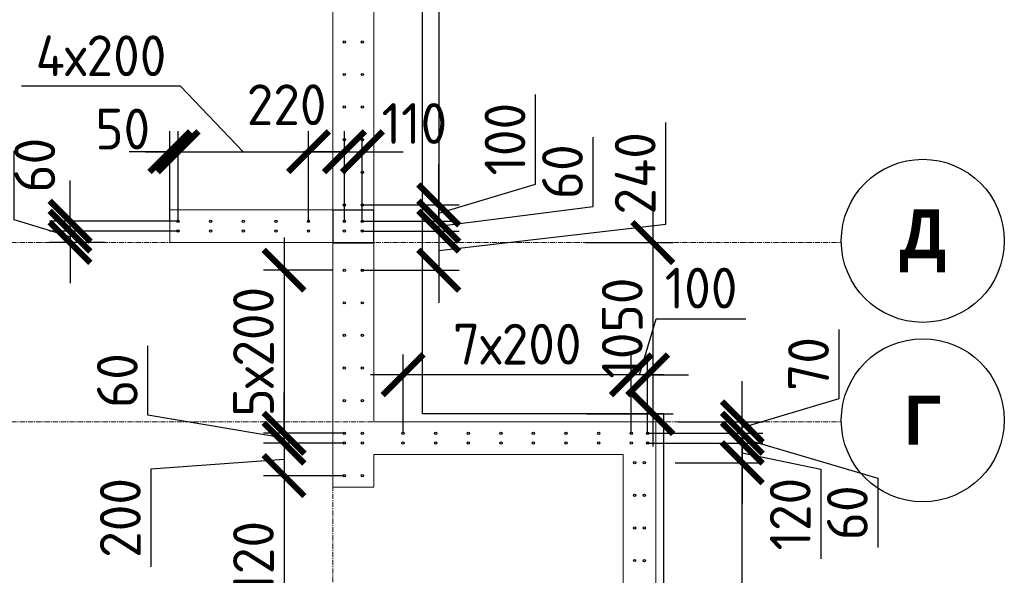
# Model space of a CAD drawing. Header units: millimetres. Extents: x 376598 to 1249954, y -318491 to -22134.
# Tile 436 of 444: x 1240874 to 1246913, y -225228 to -221821. Entities that reach past the tile are written whole.
import ezdxf

# ---------------------------------------------------------------- set-up
doc = ezdxf.new("R2010")
doc.units = ezdxf.units.MM
for name, pattern in [('01 Штриховая _4 мм_', [6, 3.5, -2.5]), ('______5', [1100, 800, -100, 100, -100]), ('HIDDEN2', [4.7625, 3.175, -1.5875]), ('осевая', [50.8, 31.75, -6.35, 6.35, -6.35])]:
    doc.linetypes.add(name, pattern=pattern)
for name, color, linetype, lineweight in [('0 Фундамент', 5, 'Continuous', 30), ('1 Стены', 3, 'Continuous', 30), ('Оси', 40, '______5', 18), ('РАЗМЕРЫ', 1, 'Continuous', 9), ('СТЕНЫ', 3, 'Continuous', 30)]:
    doc.layers.add(name, color=color, linetype=linetype, lineweight=lineweight)
doc.styles.add('Century Gothic', font='GOTHIC.TTF')
doc.styles.add('GOST-2.304_Type-B', font='GOST_Common.ttf')
doc.dimstyles.new('СПДС', dxfattribs={"dimscale": 100, "dimtxt": 2.5, "dimasz": 2.5, "dimexe": 1.25, "dimexo": 0, "dimtad": 1, "dimdec": 0, "dimtxsty": 'GOST-2.304_Type-B', "dimblk": 'ARCHTICK', "dimcen": 2.5, "dimdle": 2, "dimadec": 0, "dimazin": 2, "dimtfac": 0.75, "dimtdec": 0, "dimtmove": 1, "dimatfit": 3, "dimfxl": 1, "dimtolj": 1, "dimarcsym": 1})

# ---------------------------------------------------------------- blocks, each defined once
blk = doc.blocks.new('NSY101')
at = {"color": 0, "linetype": 'ByBlock', "lineweight": -2}
blk.add_circle((0, 0), 50, dxfattribs=at)
blk = doc.blocks.new('оси 2.2-2.3')
at = {"layer": 'Оси', "color": 16, "linetype": 'осевая', "lineweight": 0, "transparency": 33554687}
for p, q in [((521254.5, -104267.9), (521254.9, -134893.5)), ((468076.3, -116595.4), (524372.9, -116595.4)), ((468076.3, -117695.4), (524372.9, -117695.4))]:
    blk.add_line(p, q, dxfattribs=at)
at = {"layer": 'Оси', "color": 16, "linetype": 'Continuous', "lineweight": 25, "transparency": 33554687, "xscale": 9.999999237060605, "yscale": 9.999999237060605, "zscale": 9.999999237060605}
for p in [(524872.8, -116585.2), (524872.8, -117685.2)]:
    blk.add_blockref('NSY101', p, dxfattribs=at)
at = {"layer": 'Оси', "color": 16, "linetype": 'Continuous', "lineweight": 25, "transparency": 33554687, "char_height": 300, "attachment_point": 5, "style": 'Century Gothic'}
for s, insert, width in [('\\A1;{\\fCentury Gothic|i0|b1;\\H300.000000;\\W1.000000;\\C16;Д}\\P', (524872.8, -116585.2), 470), ('\\A1;{\\fCentury Gothic|i0|b1;\\H300.000000;\\W1.000000;\\C16;Г}\\P', (524872.8, -117685.2), 345)]:
    blk.add_mtext(s, dxfattribs=dict(at, insert=insert, width=width))
blk = doc.blocks.new('_ArchTick')
at = {"color": 0, "linetype": 'ByBlock', "const_width": 0.15}
blk.add_lwpolyline([(-0.5, -0.5), (0.5, 0.5)], dxfattribs=at)
blk = doc.blocks.new('*D3256')
at = {"layer": 'DEFPOINTS', "color": 0, "lineweight": 0, "transparency": 16777216}
for p in [(1244344.8, -223187.2), (1244350.5, -224237.2), (1244757, -224237.2)]:
    blk.add_point(p, dxfattribs=at)
at = {"layer": 'РАЗМЕРЫ', "color": 0, "lineweight": -2, "transparency": 16777216}
for p, q in [((1244757, -222987.2), (1244757, -224437.2)), ((1244344.8, -223187.2), (1244882, -223187.2)), ((1244350.5, -224237.2), (1244882, -224237.2))]:
    blk.add_line(p, q, dxfattribs=at)
at = {"layer": 'РАЗМЕРЫ', "color": 0, "lineweight": -2, "transparency": 16777216, "xscale": 250, "yscale": 250, "zscale": 250}
for p, rotation in [((1244757, -223187.2), 90), ((1244757, -224237.2), 270)]:
    blk.add_blockref('_ArchTick', p, dxfattribs=dict(at, rotation=rotation))
at = {"layer": 'РАЗМЕРЫ', "color": 0, "lineweight": 0, "transparency": 16777216, "insert": (1244569.5, -223712.2), "char_height": 250, "attachment_point": 5, "rotation": 90, "style": 'GOST-2.304_Type-B'}
blk.add_mtext('\\A1;1050', dxfattribs=at)
blk = doc.blocks.new('стены тп')
at = {"layer": '1 Стены', "color": 252, "linetype": 'HIDDEN2', "lineweight": 0, "true_color": 0x939598}
for p, q in [((909640.6, -198725.6), (909640.6, -187275.6)), ((909390.6, -187525.6), (909390.6, -197425.6)), ((909390.6, -197425.6), (908390.4, -197425.6)), ((908390.4, -197425.6), (908390.4, -197545.6)), ((908390.4, -197545.6), (908390.4, -197625.6)), ((908390.4, -197625.6), (909390.6, -197625.6)), ((909390.6, -197625.6), (909390.6, -199125.6)), ((911370.6, -198725.6), (909640.6, -198725.6)), ((911370.6, -198925.6), (911370.6, -198725.6)), ((909640.6, -198925.6), (911170.6, -198925.6)), ((909640.6, -199125.6), (909640.6, -198925.6)), ((911170.6, -198925.6), (911170.6, -207025.6)), ((911370.6, -207225.6), (911370.6, -198925.6)), ((909640.6, -199125.6), (909390.6, -199125.6))]:
    blk.add_line(p, q, dxfattribs=at)
blk = doc.blocks.new('*D3407')
at = {"layer": 'DEFPOINTS', "color": 0, "lineweight": 0, "transparency": 16777216}
for p in [(1244725, -224417.5, -16.6), (1245305.9, -224417.5), (1244893.4, -224537.5)]:
    blk.add_point(p, dxfattribs=at)
at = {"layer": 'РАЗМЕРЫ', "color": 0, "lineweight": -2, "transparency": 16777216}
for p, q in [((1245305.9, -224417.5), (1245305.9, -224167.5)), ((1244725, -224417.5), (1245430.9, -224417.5)), ((1245305.9, -224537.5), (1245305.9, -224417.5)), ((1245305.9, -224537.5), (1245305.9, -224417.5)), ((1245305.9, -224477.5), (1245787.2, -224577.9)), ((1244893.4, -224537.5), (1245430.9, -224537.5)), ((1245305.9, -224537.5), (1245305.9, -224787.5)), ((1245787.2, -224577.9), (1245787.2, -225127.9))]:
    blk.add_line(p, q, dxfattribs=at)
at = {"layer": 'РАЗМЕРЫ', "color": 0, "lineweight": -2, "transparency": 16777216, "xscale": 250, "yscale": 250, "zscale": 250}
for p, rotation in [((1245305.9, -224417.5), 270), ((1245305.9, -224537.5), 90)]:
    blk.add_blockref('_ArchTick', p, dxfattribs=dict(at, rotation=rotation))
at = {"layer": 'РАЗМЕРЫ', "color": 0, "lineweight": 0, "transparency": 16777216, "insert": (1245599.7, -224852.9), "char_height": 250, "attachment_point": 5, "rotation": 90, "style": 'GOST-2.304_Type-B'}
blk.add_mtext('\\A1;120', dxfattribs=at)
blk = doc.blocks.new('*D3408')
at = {"layer": 'DEFPOINTS', "color": 0, "lineweight": 0, "transparency": 16777216}
for p in [(1244725, -224357.2, -16.6), (1245305.9, -224357.2), (1244842.5, -224417.5)]:
    blk.add_point(p, dxfattribs=at)
at = {"layer": 'РАЗМЕРЫ', "color": 0, "lineweight": -2, "transparency": 16777216}
for p, q in [((1245305.9, -224357.2), (1245305.9, -224107.2)), ((1244725, -224357.2), (1245430.9, -224357.2)), ((1245305.9, -224417.5), (1245305.9, -224357.2)), ((1245305.9, -224417.5), (1245305.9, -224357.2)), ((1245305.9, -224387.3), (1246137.7, -224632)), ((1244842.5, -224417.5), (1245430.9, -224417.5)), ((1245305.9, -224417.5), (1245305.9, -224667.5)), ((1246137.7, -224632), (1246137.7, -225057))]:
    blk.add_line(p, q, dxfattribs=at)
at = {"layer": 'РАЗМЕРЫ', "color": 0, "lineweight": -2, "transparency": 16777216, "xscale": 250, "yscale": 250, "zscale": 250}
for p, rotation in [((1245305.9, -224357.2), 270), ((1245305.9, -224417.5), 90)]:
    blk.add_blockref('_ArchTick', p, dxfattribs=dict(at, rotation=rotation))
at = {"layer": 'РАЗМЕРЫ', "color": 0, "lineweight": 0, "transparency": 16777216, "insert": (1245950.2, -224844.5), "char_height": 250, "attachment_point": 5, "rotation": 90, "style": 'GOST-2.304_Type-B'}
blk.add_mtext('\\A1;60', dxfattribs=at)
blk = doc.blocks.new('*D3409')
at = {"layer": 'DEFPOINTS', "color": 0, "lineweight": 0, "transparency": 16777216}
for p in [(1244625, -223998.2), (1244625, -224356.8, -16.6), (1244725, -224357.2, -16.6)]:
    blk.add_point(p, dxfattribs=at)
at = {"layer": 'РАЗМЕРЫ', "color": 0, "lineweight": -2, "transparency": 16777216}
for p, q in [((1244675, -223998.2), (1244778.1, -223654.4)), ((1244778.1, -223654.4), (1245328.1, -223654.4)), ((1244625, -224356.8), (1244625, -223873.2)), ((1244725, -224357.2), (1244725, -223873.2)), ((1244625, -223998.2), (1244375, -223998.2)), ((1244725, -223998.2), (1244625, -223998.2)), ((1244725, -223998.2), (1244625, -223998.2)), ((1244725, -223998.2), (1244975, -223998.2))]:
    blk.add_line(p, q, dxfattribs=at)
at = {"layer": 'РАЗМЕРЫ', "color": 0, "lineweight": -2, "transparency": 16777216, "xscale": 250, "yscale": 250, "zscale": 250}
blk.add_blockref('_ArchTick', (1244625, -223998.2), dxfattribs=at)
at = {"layer": 'РАЗМЕРЫ', "color": 0, "lineweight": -2, "transparency": 16777216, "xscale": 250, "yscale": 250, "zscale": 250, "rotation": 180}
blk.add_blockref('_ArchTick', (1244725, -223998.2), dxfattribs=at)
at = {"layer": 'РАЗМЕРЫ', "color": 0, "lineweight": 0, "transparency": 16777216, "insert": (1245053.1, -223466.9), "char_height": 250, "attachment_point": 5, "style": 'GOST-2.304_Type-B'}
blk.add_mtext('\\A1;100', dxfattribs=at)
blk = doc.blocks.new('*D3410')
at = {"layer": 'DEFPOINTS', "color": 0, "lineweight": 0, "transparency": 16777216}
for p in [(1243225.5, -223998.2), (1244625, -224287.2), (1243225.5, -224349.8, -16.6)]:
    blk.add_point(p, dxfattribs=at)
at = {"layer": 'РАЗМЕРЫ', "color": 0, "lineweight": -2, "transparency": 16777216}
for p, q in [((1243225.5, -224349.8), (1243225.5, -223873.2)), ((1244625, -224287.2), (1244625, -223873.2)), ((1244825, -223998.2), (1243025.5, -223998.2))]:
    blk.add_line(p, q, dxfattribs=at)
at = {"layer": 'РАЗМЕРЫ', "color": 0, "lineweight": -2, "transparency": 16777216, "xscale": 250, "yscale": 250, "zscale": 250, "rotation": 180}
blk.add_blockref('_ArchTick', (1243225.5, -223998.2), dxfattribs=at)
at = {"layer": 'РАЗМЕРЫ', "color": 0, "lineweight": -2, "transparency": 16777216, "xscale": 250, "yscale": 250, "zscale": 250}
blk.add_blockref('_ArchTick', (1244625, -223998.2), dxfattribs=at)
at = {"layer": 'РАЗМЕРЫ', "color": 0, "lineweight": 0, "transparency": 16777216, "insert": (1243925.3, -223810.7), "char_height": 250, "attachment_point": 5, "style": 'GOST-2.304_Type-B'}
blk.add_mtext('\\A1;7х200', dxfattribs=at)
blk = doc.blocks.new('*D3424')
at = {"layer": 'DEFPOINTS', "color": 0, "lineweight": 0, "transparency": 16777216}
for p in [(1242864.6, -224357.1, -720), (1242495, -224417.4), (1242864.6, -224417.4, -720)]:
    blk.add_point(p, dxfattribs=at)
at = {"layer": 'РАЗМЕРЫ', "color": 0, "lineweight": -2, "transparency": 16777216}
for p, q in [((1241659.9, -224246.4), (1241659.9, -223821.4)), ((1242495, -224357.1), (1242495, -224107.1)), ((1242495, -224387.2), (1241659.9, -224246.4)), ((1242864.6, -224357.1), (1242370, -224357.1)), ((1242495, -224357.1), (1242495, -224417.4)), ((1242495, -224357.1), (1242495, -224417.4)), ((1242864.6, -224417.4), (1242370, -224417.4)), ((1242495, -224417.4), (1242495, -224667.4))]:
    blk.add_line(p, q, dxfattribs=at)
at = {"layer": 'РАЗМЕРЫ', "color": 0, "lineweight": -2, "transparency": 16777216, "xscale": 250, "yscale": 250, "zscale": 250}
for p, rotation in [((1242495, -224357.1), 270), ((1242495, -224417.4), 90)]:
    blk.add_blockref('_ArchTick', p, dxfattribs=dict(at, rotation=rotation))
at = {"layer": 'РАЗМЕРЫ', "color": 0, "lineweight": 0, "transparency": 16777216, "insert": (1241472.4, -224033.9), "char_height": 250, "attachment_point": 5, "rotation": 90, "style": 'GOST-2.304_Type-B'}
blk.add_mtext('\\A1;60', dxfattribs=at)
blk = doc.blocks.new('*D3425')
at = {"layer": 'DEFPOINTS', "color": 0, "lineweight": 0, "transparency": 16777216}
for p in [(1242864.6, -224417.4, -720), (1242495, -224617.1), (1242864.6, -224617.1, -720)]:
    blk.add_point(p, dxfattribs=at)
at = {"layer": 'РАЗМЕРЫ', "color": 0, "lineweight": -2, "transparency": 16777216}
for p, q in [((1242495, -224217.4), (1242495, -224817.1)), ((1242864.6, -224417.4), (1242370, -224417.4)), ((1242495, -224517.2), (1241678.5, -224576.1)), ((1241678.5, -224576.1), (1241678.5, -225176.1)), ((1242864.6, -224617.1), (1242370, -224617.1))]:
    blk.add_line(p, q, dxfattribs=at)
at = {"layer": 'РАЗМЕРЫ', "color": 0, "lineweight": -2, "transparency": 16777216, "xscale": 250, "yscale": 250, "zscale": 250}
for p, rotation in [((1242495, -224417.4), 90), ((1242495, -224617.1), 270)]:
    blk.add_blockref('_ArchTick', p, dxfattribs=dict(at, rotation=rotation))
at = {"layer": 'РАЗМЕРЫ', "color": 0, "lineweight": 0, "transparency": 16777216, "insert": (1241491, -224876.1), "char_height": 250, "attachment_point": 5, "rotation": 90, "style": 'GOST-2.304_Type-B'}
blk.add_mtext('\\A1;200', dxfattribs=at)
blk = doc.blocks.new('*D3426')
at = {"layer": 'DEFPOINTS', "color": 0, "lineweight": 0, "transparency": 16777216}
for p in [(1242864.6, -224617.1, -720), (1242495, -225737.1), (1242864.6, -225737.1, -720)]:
    blk.add_point(p, dxfattribs=at)
at = {"layer": 'РАЗМЕРЫ', "color": 0, "lineweight": -2, "transparency": 16777216}
for p, q in [((1242495, -224417.1), (1242495, -225937.1)), ((1242864.6, -224617.1), (1242370, -224617.1)), ((1242864.6, -225737.1), (1242370, -225737.1))]:
    blk.add_line(p, q, dxfattribs=at)
at = {"layer": 'РАЗМЕРЫ', "color": 0, "lineweight": -2, "transparency": 16777216, "xscale": 250, "yscale": 250, "zscale": 250}
for p, rotation in [((1242495, -224617.1), 90), ((1242495, -225737.1), 270)]:
    blk.add_blockref('_ArchTick', p, dxfattribs=dict(at, rotation=rotation))
at = {"layer": 'РАЗМЕРЫ', "color": 0, "lineweight": 0, "transparency": 16777216, "insert": (1242307.5, -225177.1), "char_height": 250, "attachment_point": 5, "rotation": 90, "style": 'GOST-2.304_Type-B'}
blk.add_mtext('\\A1;1120', dxfattribs=at)
blk = doc.blocks.new('*D3456')
at = {"layer": 'DEFPOINTS', "color": 0, "lineweight": 0, "transparency": 16777216}
for p in [(1241794.8, -222630.6), (1241794.8, -223056.8), (1241845, -223056.8, -16.6)]:
    blk.add_point(p, dxfattribs=at)
at = {"layer": 'РАЗМЕРЫ', "color": 0, "lineweight": -2, "transparency": 16777216}
for p, q in [((1241794.8, -223056.8), (1241794.8, -222505.6)), ((1241845, -223056.8), (1241845, -222505.6)), ((1241794.8, -222630.6), (1241544.8, -222630.6)), ((1241845, -222630.6), (1241794.8, -222630.6)), ((1241845, -222630.6), (1242095, -222630.6))]:
    blk.add_line(p, q, dxfattribs=at)
at = {"layer": 'РАЗМЕРЫ', "color": 0, "lineweight": -2, "transparency": 16777216, "xscale": 250, "yscale": 250, "zscale": 250}
blk.add_blockref('_ArchTick', (1241794.8, -222630.6), dxfattribs=at)
at = {"layer": 'РАЗМЕРЫ', "color": 0, "lineweight": -2, "transparency": 16777216, "xscale": 250, "yscale": 250, "zscale": 250, "rotation": 180}
blk.add_blockref('_ArchTick', (1241845, -222630.6), dxfattribs=at)
at = {"layer": 'РАЗМЕРЫ', "color": 0, "lineweight": 0, "transparency": 16777216, "insert": (1241505.5, -222491.4), "char_height": 250, "attachment_point": 5, "style": 'GOST-2.304_Type-B'}
blk.add_mtext('\\A1;50', dxfattribs=at)
blk = doc.blocks.new('*D3457')
at = {"layer": 'DEFPOINTS', "color": 0, "lineweight": 0, "transparency": 16777216}
for p in [(1242645, -222630.6), (1241845, -223056.8, -16.6), (1242645, -223056.8, -16.6)]:
    blk.add_point(p, dxfattribs=at)
at = {"layer": 'РАЗМЕРЫ', "color": 0, "lineweight": -2, "transparency": 16777216}
for p, q in [((1241859.9, -222229.7), (1240884.9, -222229.7)), ((1242245, -222630.6), (1241859.9, -222229.7)), ((1241845, -223056.8), (1241845, -222505.6)), ((1242645, -223056.8), (1242645, -222505.6)), ((1241645, -222630.6), (1242845, -222630.6))]:
    blk.add_line(p, q, dxfattribs=at)
at = {"layer": 'РАЗМЕРЫ', "color": 0, "lineweight": -2, "transparency": 16777216, "xscale": 250, "yscale": 250, "zscale": 250, "rotation": 180}
blk.add_blockref('_ArchTick', (1241845, -222630.6), dxfattribs=at)
at = {"layer": 'РАЗМЕРЫ', "color": 0, "lineweight": -2, "transparency": 16777216, "xscale": 250, "yscale": 250, "zscale": 250}
blk.add_blockref('_ArchTick', (1242645, -222630.6), dxfattribs=at)
at = {"layer": 'РАЗМЕРЫ', "color": 0, "lineweight": 0, "transparency": 16777216, "insert": (1241372.4, -222042.2), "char_height": 250, "attachment_point": 5, "style": 'GOST-2.304_Type-B'}
blk.add_mtext('\\A1;4х200', dxfattribs=at)
blk = doc.blocks.new('*D3458')
at = {"layer": 'DEFPOINTS', "color": 0, "lineweight": 0, "transparency": 16777216}
for p in [(1242865, -222630.6), (1242645, -223056.8, -16.6), (1242865, -223057.1, -720)]:
    blk.add_point(p, dxfattribs=at)
at = {"layer": 'РАЗМЕРЫ', "color": 0, "lineweight": -2, "transparency": 16777216}
for p, q in [((1242645, -223056.8), (1242645, -222505.6)), ((1242865, -223057.1), (1242865, -222505.6)), ((1242445, -222630.6), (1243065, -222630.6))]:
    blk.add_line(p, q, dxfattribs=at)
at = {"layer": 'РАЗМЕРЫ', "color": 0, "lineweight": -2, "transparency": 16777216, "xscale": 250, "yscale": 250, "zscale": 250, "rotation": 180}
blk.add_blockref('_ArchTick', (1242645, -222630.6), dxfattribs=at)
at = {"layer": 'РАЗМЕРЫ', "color": 0, "lineweight": -2, "transparency": 16777216, "xscale": 250, "yscale": 250, "zscale": 250}
blk.add_blockref('_ArchTick', (1242865, -222630.6), dxfattribs=at)
at = {"layer": 'РАЗМЕРЫ', "color": 0, "lineweight": 0, "transparency": 16777216, "insert": (1242510.8, -222342.5), "char_height": 250, "attachment_point": 5, "style": 'GOST-2.304_Type-B'}
blk.add_mtext('\\A1;220', dxfattribs=at)
blk = doc.blocks.new('*D3459')
at = {"layer": 'DEFPOINTS', "color": 0, "lineweight": 0, "transparency": 16777216}
for p in [(1242975.3, -222630.6), (1242865, -223057.1, -720), (1242975.3, -223057.1, -720)]:
    blk.add_point(p, dxfattribs=at)
at = {"layer": 'РАЗМЕРЫ', "color": 0, "lineweight": -2, "transparency": 16777216}
for p, q in [((1242865, -223057.1), (1242865, -222505.6)), ((1242975.3, -223057.1), (1242975.3, -222505.6)), ((1242865, -222630.6), (1242615, -222630.6)), ((1242865, -222630.6), (1242975.3, -222630.6)), ((1242975.3, -222630.6), (1243225.3, -222630.6))]:
    blk.add_line(p, q, dxfattribs=at)
at = {"layer": 'РАЗМЕРЫ', "color": 0, "lineweight": -2, "transparency": 16777216, "xscale": 250, "yscale": 250, "zscale": 250}
blk.add_blockref('_ArchTick', (1242865, -222630.6), dxfattribs=at)
at = {"layer": 'РАЗМЕРЫ', "color": 0, "lineweight": -2, "transparency": 16777216, "xscale": 250, "yscale": 250, "zscale": 250, "rotation": 180}
blk.add_blockref('_ArchTick', (1242975.3, -222630.6), dxfattribs=at)
at = {"layer": 'РАЗМЕРЫ', "color": 0, "lineweight": 0, "transparency": 16777216, "insert": (1243294.6, -222457.6), "char_height": 250, "attachment_point": 5, "style": 'GOST-2.304_Type-B'}
blk.add_mtext('\\A1;110', dxfattribs=at)
blk = doc.blocks.new('*D3135')
at = {"layer": 'DEFPOINTS', "color": 0, "lineweight": 0, "transparency": 16777216}
for p in [(1241182.5, -223057.2), (1241844.8, -223057.2), (1241844.8, -223117.5)]:
    blk.add_point(p, dxfattribs=at)
at = {"layer": 'РАЗМЕРЫ', "color": 0, "lineweight": -2, "transparency": 16777216}
for p, q in [((1241182.5, -223057.2), (1241182.5, -222807.2)), ((1241844.8, -223057.2), (1241057.5, -223057.2)), ((1241182.5, -223117.5), (1241182.5, -223057.2)), ((1241844.8, -223117.5), (1241057.5, -223117.5)), ((1241182.5, -223117.5), (1241182.5, -223367.5))]:
    blk.add_line(p, q, dxfattribs=at)
at = {"layer": 'РАЗМЕРЫ', "color": 0, "lineweight": -2, "transparency": 16777216, "xscale": 250, "yscale": 250, "zscale": 250}
for p, rotation in [((1241182.5, -223057.2), 270), ((1241182.5, -223117.5), 90)]:
    blk.add_blockref('_ArchTick', p, dxfattribs=dict(at, rotation=rotation))
at = {"layer": 'РАЗМЕРЫ', "color": 0, "lineweight": 0, "transparency": 16777216, "insert": (1240966.4, -222713.2), "char_height": 250, "attachment_point": 5, "rotation": 90, "style": 'GOST-2.304_Type-B'}
blk.add_mtext('\\A1;60', dxfattribs=at)
blk = doc.blocks.new('*D3136')
at = {"layer": 'DEFPOINTS', "color": 0, "lineweight": 0, "transparency": 16777216}
for p in [(1242975, -220539.3), (1242975, -222957.1, -720), (1243443.9, -222957.1)]:
    blk.add_point(p, dxfattribs=at)
at = {"layer": 'РАЗМЕРЫ', "color": 0, "lineweight": -2, "transparency": 16777216}
for p, q in [((1243443.9, -220339.3), (1243443.9, -223157.1)), ((1242975, -220539.3), (1243568.9, -220539.3)), ((1243861.6, -221747.4), (1243861.6, -220672.4)), ((1243443.9, -221748.2), (1243861.6, -221747.4)), ((1242975, -222957.1), (1243568.9, -222957.1))]:
    blk.add_line(p, q, dxfattribs=at)
at = {"layer": 'РАЗМЕРЫ', "color": 0, "lineweight": -2, "transparency": 16777216, "xscale": 250, "yscale": 250, "zscale": 250}
for p, rotation in [((1243443.9, -220539.3), 90), ((1243443.9, -222957.1), 270)]:
    blk.add_blockref('_ArchTick', p, dxfattribs=dict(at, rotation=rotation))
at = {"layer": 'РАЗМЕРЫ', "color": 0, "lineweight": 0, "transparency": 16777216, "insert": (1243674.1, -221209.9), "char_height": 250, "attachment_point": 5, "rotation": 90, "style": 'GOST-2.304_Type-B'}
blk.add_mtext('\\A1;12х200', dxfattribs=at)
blk = doc.blocks.new('*D3137')
at = {"layer": 'DEFPOINTS', "color": 0, "lineweight": 0, "transparency": 16777216}
for p in [(1242975, -222957.1, -720), (1242975.3, -223057.1), (1243443.9, -223057.1)]:
    blk.add_point(p, dxfattribs=at)
at = {"layer": 'РАЗМЕРЫ', "color": 0, "lineweight": -2, "transparency": 16777216}
for p, q in [((1244037.6, -222828.9), (1244037.6, -222278.9)), ((1243443.9, -222957.1), (1243443.9, -222707.1)), ((1243443.9, -223007.1), (1244037.6, -222828.9)), ((1242975, -222957.1), (1243568.9, -222957.1)), ((1243443.9, -222957.1), (1243443.9, -223057.1)), ((1243443.9, -222957.1), (1243443.9, -223057.1)), ((1242975.3, -223057.1), (1243568.9, -223057.1)), ((1243443.9, -223057.1), (1243443.9, -223307.1))]:
    blk.add_line(p, q, dxfattribs=at)
at = {"layer": 'РАЗМЕРЫ', "color": 0, "lineweight": -2, "transparency": 16777216, "xscale": 250, "yscale": 250, "zscale": 250}
for p, rotation in [((1243443.9, -222957.1), 270), ((1243443.9, -223057.1), 90)]:
    blk.add_blockref('_ArchTick', p, dxfattribs=dict(at, rotation=rotation))
at = {"layer": 'РАЗМЕРЫ', "color": 0, "lineweight": 0, "transparency": 16777216, "insert": (1243850.1, -222553.9), "char_height": 250, "attachment_point": 5, "rotation": 90, "style": 'GOST-2.304_Type-B'}
blk.add_mtext('\\A1;100', dxfattribs=at)
blk = doc.blocks.new('*D3460')
at = {"layer": 'DEFPOINTS', "color": 0, "lineweight": 0, "transparency": 16777216}
for p in [(1242975.3, -223057.1), (1242975.3, -223117.4, -720), (1243443.9, -223117.4)]:
    blk.add_point(p, dxfattribs=at)
at = {"layer": 'РАЗМЕРЫ', "color": 0, "lineweight": -2, "transparency": 16777216}
for p, q in [((1244390.4, -222965.8), (1244390.4, -222540.8)), ((1243443.9, -223057.1), (1243443.9, -222807.1)), ((1243443.9, -223087.2), (1244390.4, -222965.8)), ((1242975.3, -223057.1), (1243568.9, -223057.1)), ((1243443.9, -223057.1), (1243443.9, -223117.4)), ((1243443.9, -223057.1), (1243443.9, -223117.4)), ((1242975.3, -223117.4), (1243568.9, -223117.4)), ((1243443.9, -223117.4), (1243443.9, -223367.4))]:
    blk.add_line(p, q, dxfattribs=at)
at = {"layer": 'РАЗМЕРЫ', "color": 0, "lineweight": -2, "transparency": 16777216, "xscale": 250, "yscale": 250, "zscale": 250}
for p, rotation in [((1243443.9, -223057.1), 270), ((1243443.9, -223117.4), 90)]:
    blk.add_blockref('_ArchTick', p, dxfattribs=dict(at, rotation=rotation))
at = {"layer": 'РАЗМЕРЫ', "color": 0, "lineweight": 0, "transparency": 16777216, "insert": (1244202.9, -222753.3), "char_height": 250, "attachment_point": 5, "rotation": 90, "style": 'GOST-2.304_Type-B'}
blk.add_mtext('\\A1;60', dxfattribs=at)
blk = doc.blocks.new('*D3461')
at = {"layer": 'DEFPOINTS', "color": 0, "lineweight": 0, "transparency": 16777216}
for p in [(1242975.3, -223117.4, -720), (1242975, -223357.1, -720), (1243443.9, -223357.1)]:
    blk.add_point(p, dxfattribs=at)
at = {"layer": 'РАЗМЕРЫ', "color": 0, "lineweight": -2, "transparency": 16777216}
for p, q in [((1244836.4, -223075.7), (1244836.4, -222450.7)), ((1243443.9, -222917.4), (1243443.9, -223557.1)), ((1243443.9, -223237.2), (1244836.4, -223075.7)), ((1242975.3, -223117.4), (1243568.9, -223117.4)), ((1242975, -223357.1), (1243568.9, -223357.1))]:
    blk.add_line(p, q, dxfattribs=at)
at = {"layer": 'РАЗМЕРЫ', "color": 0, "lineweight": -2, "transparency": 16777216, "xscale": 250, "yscale": 250, "zscale": 250}
for p, rotation in [((1243443.9, -223117.4), 90), ((1243443.9, -223357.1), 270)]:
    blk.add_blockref('_ArchTick', p, dxfattribs=dict(at, rotation=rotation))
at = {"layer": 'РАЗМЕРЫ', "color": 0, "lineweight": 0, "transparency": 16777216, "insert": (1244648.9, -222763.2), "char_height": 250, "attachment_point": 5, "rotation": 90, "style": 'GOST-2.304_Type-B'}
blk.add_mtext('\\A1;240', dxfattribs=at)
blk = doc.blocks.new('*D3138')
at = {"layer": 'DEFPOINTS', "color": 0, "lineweight": 0, "transparency": 16777216}
for p in [(1242795, -223357.1), (1242495, -224357.1), (1242795, -224357.1)]:
    blk.add_point(p, dxfattribs=at)
at = {"layer": 'РАЗМЕРЫ', "color": 0, "lineweight": -2, "transparency": 16777216}
for p, q in [((1242495, -223157.1), (1242495, -224557.1)), ((1242795, -223357.1), (1242370, -223357.1)), ((1242795, -224357.1), (1242370, -224357.1))]:
    blk.add_line(p, q, dxfattribs=at)
at = {"layer": 'РАЗМЕРЫ', "color": 0, "lineweight": -2, "transparency": 16777216, "xscale": 250, "yscale": 250, "zscale": 250}
for p, rotation in [((1242495, -223357.1), 90), ((1242495, -224357.1), 270)]:
    blk.add_blockref('_ArchTick', p, dxfattribs=dict(at, rotation=rotation))
at = {"layer": 'РАЗМЕРЫ', "color": 0, "lineweight": 0, "transparency": 16777216, "insert": (1242307.5, -223857.1), "char_height": 250, "attachment_point": 5, "rotation": 90, "style": 'GOST-2.304_Type-B'}
blk.add_mtext('\\A1;5х200', dxfattribs=at)
blk = doc.blocks.new('*D3465')
at = {"layer": 'DEFPOINTS', "color": 0, "lineweight": 0, "transparency": 16777216}
for p in [(1244912.8, -224287.2), (1245305.9, -224287.2), (1244725, -224357.2, -16.6)]:
    blk.add_point(p, dxfattribs=at)
at = {"layer": 'РАЗМЕРЫ', "color": 0, "lineweight": -2, "transparency": 16777216}
for p, q in [((1245899.6, -224144), (1245899.6, -223720.2)), ((1245305.9, -224287.2), (1245305.9, -224037.2)), ((1245305.9, -224322.2), (1245899.6, -224144)), ((1244912.8, -224287.2), (1245430.9, -224287.2)), ((1245305.9, -224357.2), (1245305.9, -224287.2)), ((1245305.9, -224357.2), (1245305.9, -224287.2)), ((1244725, -224357.2), (1245430.9, -224357.2)), ((1245305.9, -224357.2), (1245305.9, -224607.2))]:
    blk.add_line(p, q, dxfattribs=at)
at = {"layer": 'РАЗМЕРЫ', "color": 0, "lineweight": -2, "transparency": 16777216, "xscale": 250, "yscale": 250, "zscale": 250}
for p, rotation in [((1245305.9, -224287.2), 270), ((1245305.9, -224357.2), 90)]:
    blk.add_blockref('_ArchTick', p, dxfattribs=dict(at, rotation=rotation))
at = {"layer": 'РАЗМЕРЫ', "color": 0, "lineweight": 0, "transparency": 16777216, "insert": (1245712.1, -223932.1), "char_height": 250, "attachment_point": 5, "rotation": 90, "style": 'GOST-2.304_Type-B'}
blk.add_mtext('\\A1;70', dxfattribs=at)
blk = doc.blocks.new('*D3238')
at = {"layer": 'DEFPOINTS', "color": 0, "lineweight": 0, "transparency": 16777216}
for p in [(1244893.4, -224537.5), (1245305.9, -224537.5), (1244705, -232537.5, -16.6)]:
    blk.add_point(p, dxfattribs=at)
at = {"layer": 'РАЗМЕРЫ', "color": 0, "lineweight": -2, "transparency": 16777216}
for p, q in [((1245305.9, -232737.5), (1245305.9, -224337.5)), ((1244893.4, -224537.5), (1245430.9, -224537.5)), ((1244705, -232537.5), (1245430.9, -232537.5))]:
    blk.add_line(p, q, dxfattribs=at)
at = {"layer": 'РАЗМЕРЫ', "color": 0, "lineweight": -2, "transparency": 16777216, "xscale": 250, "yscale": 250, "zscale": 250}
for p, rotation in [((1245305.9, -224537.5), 90), ((1245305.9, -232537.5), 270)]:
    blk.add_blockref('_ArchTick', p, dxfattribs=dict(at, rotation=rotation))
at = {"layer": 'РАЗМЕРЫ', "color": 0, "lineweight": 0, "transparency": 16777216, "insert": (1245118.4, -228537.5), "char_height": 250, "attachment_point": 5, "rotation": 90, "style": 'GOST-2.304_Type-B'}
blk.add_mtext('\\A1;40х200', dxfattribs=at)
blk = doc.blocks.new('стены  тп')
at = {"layer": 'СТЕНЫ', "color": 251, "linetype": '01 Штриховая _4 мм_', "lineweight": 0, "true_color": 0x636466}
for p, q in [((589762.3, -327825.7, 3100), (589762.3, -316375.7, 3100)), ((589512.3, -316625.7, 3100), (589512.3, -326525.7, 3100)), ((589512.3, -326525.7, 3100), (588512.1, -326525.7, 3100)), ((588512.1, -326525.7, 3100), (588512.1, -326645.7, 3100)), ((588512.1, -326645.7, 3100), (588512.1, -326725.7, 3100)), ((588512.1, -326725.7, 3100), (589512.3, -326725.7, 3100)), ((589512.3, -326725.7, 3100), (589512.3, -328225.7, 3100)), ((591492.3, -327825.7, 3100), (589762.3, -327825.7, 3100)), ((591492.3, -328025.7, 3100), (591492.3, -327825.7, 3100)), ((589762.3, -328025.7, 3100), (591292.3, -328025.7, 3100)), ((589762.3, -328225.7, 3100), (589762.3, -328025.7, 3100)), ((591292.3, -328025.7, 3100), (591292.3, -336125.7, 3100)), ((591492.3, -336325.7, 3100), (591492.3, -328025.7, 3100)), ((589762.3, -328225.7, 3100), (589512.3, -328225.7, 3100))]:
    blk.add_line(p, q, dxfattribs=at)
blk = doc.blocks.new('*D3500')
at = {"layer": 'DEFPOINTS', "color": 0, "lineweight": 0, "transparency": 16777216}
for p in [(1241844.8, -223117.5, 360), (1241182.5, -223187.2), (1241394.5, -223187.2)]:
    blk.add_point(p, dxfattribs=at)
at = {"layer": 'РАЗМЕРЫ', "color": 0, "lineweight": -2, "transparency": 16777216}
for p, q in [((1240838.8, -223049.2), (1240838.8, -222625.4)), ((1241182.5, -223117.5), (1241182.5, -222867.5)), ((1241182.5, -223152.3), (1240838.8, -223049.2)), ((1241844.8, -223117.5), (1241057.5, -223117.5)), ((1241182.5, -223117.5), (1241182.5, -223187.2)), ((1241182.5, -223117.5), (1241182.5, -223187.2)), ((1241394.5, -223187.2), (1241057.5, -223187.2)), ((1241182.5, -223187.2), (1241182.5, -223437.2))]:
    blk.add_line(p, q, dxfattribs=at)
at = {"layer": 'РАЗМЕРЫ', "color": 0, "lineweight": -2, "transparency": 16777216, "xscale": 250, "yscale": 250, "zscale": 250}
for p, rotation in [((1241182.5, -223117.5), 270), ((1241182.5, -223187.2), 90)]:
    blk.add_blockref('_ArchTick', p, dxfattribs=dict(at, rotation=rotation))
at = {"layer": 'РАЗМЕРЫ', "color": 0, "lineweight": 0, "transparency": 16777216, "insert": (1240651.3, -222837.3), "char_height": 250, "attachment_point": 5, "rotation": 90, "style": 'GOST-2.304_Type-B'}
blk.add_mtext('\\A1;70', dxfattribs=at)

msp = doc.modelspace()

# ---------------------------------------------------------------- linework, layer by layer
at = {"color": 1, "lineweight": 30}
msp.add_lwpolyline([(1243045, -222989.3), (1242795, -222989.3), (1242795, -223189.3), (1243045, -223189.3)], close=True, dxfattribs=at)
at = {"layer": '0 Фундамент'}
msp.add_lwpolyline([(1195694.8, -212737.2), (1195694.8, -236917.2), (1203044.8, -236917.2), (1203044.8, -236917.2), (1215544.8, -236917.2), (1215544.8, -236917.2), (1217894.8, -236917.2), (1217894.8, -236917.2), (1243344.8, -236917.2), (1243344.8, -232837.2), (1244824.8, -232837.2), (1244824.8, -224237.2), (1243344.8, -224237.2), (1243344.8, -212737.2), (1195694.8, -212737.2)], dxfattribs=at)
at = {"layer": 'РАЗМЕРЫ', "color": 1}
msp.add_line((1243045, -223187.2), (1243045, -222994.1), dxfattribs=at)
at = {"layer": 'РАЗМЕРЫ', "color": 4, "lineweight": 0}
msp.add_lwpolyline([(1241794.8, -222987.2), (1243045, -222987.2), (1243045, -223187.2), (1241794.8, -223187.2)], close=True, dxfattribs=at)
at = {"layer": 'РАЗМЕРЫ', "color": 1}
msp.add_lwpolyline([(1244575, -224778.3), (1244575, -224487.2), (1244332.8, -224487.2)], dxfattribs=at)
at = {"layer": 'РАЗМЕРЫ', "color": 8, "linetype": 'Continuous', "lineweight": 30}
for centre in [(1242864.6, -221957.1, -720), (1242975, -221957.1, -720), (1242864.6, -222157.1, -720), (1242975, -222157.1, -720), (1242864.6, -222357.1, -720), (1242975, -222357.1, -720), (1242864.6, -222557.1, -720), (1242975, -222557.1, -720), (1242864.6, -222757.1, -720), (1242975, -222757.1, -720), (1242864.6, -222957.1, -720), (1242975, -222957.1, -720), (1241845, -223056.8, -16.6), (1242045, -223056.8, -16.6), (1242245, -223056.8, -16.6), (1242445, -223056.8, -16.6), (1242645, -223056.8, -16.6), (1242865, -223057.1, -720), (1242975.3, -223057.1, -720), (1241845, -223117.2, -16.6), (1242045, -223117.2, -16.6), (1242245, -223117.2, -16.6), (1242445, -223117.2, -16.6), (1242645, -223117.2, -16.6), (1242865, -223117.4, -720), (1242975.3, -223117.4, -720), (1242864.6, -223357.1, -720), (1242975, -223357.1, -720), (1242864.6, -223557.1, -720), (1242975, -223557.1, -720), (1242864.6, -223757.1, -720), (1242975, -223757.1, -720), (1242864.6, -223957.1, -720), (1242975, -223957.1, -720), (1242864.6, -224157.1, -720), (1242975, -224157.1, -720), (1242864.6, -224357.1, -720), (1242975, -224357.1, -720), (1243225, -224356.8, -16.6), (1243425, -224356.8, -16.6), (1243625, -224356.8, -16.6), (1243825, -224356.8, -16.6), (1244025, -224356.8, -16.6), (1244225, -224356.8, -16.6), (1244425, -224356.8, -16.6), (1244625, -224356.8, -16.6), (1244725, -224357.2, -16.6), (1242864.6, -224417.4, -720), (1242975, -224417.4, -720), (1243225, -224417.2, -16.6), (1243425, -224417.2, -16.6), (1243625, -224417.2, -16.6), (1243825, -224417.2, -16.6), (1244025, -224417.2, -16.6), (1244225, -224417.2, -16.6), (1244425, -224417.2, -16.6), (1244625, -224417.2, -16.6), (1244725, -224417.5, -16.6), (1244645, -224537.2, -16.6), (1244705, -224537.5, -16.6), (1242864.6, -224617.1, -720), (1242975, -224617.1, -720), (1244645, -224737.2, -16.6), (1244705, -224737.5, -16.6), (1244645, -224937.2, -16.6), (1244705, -224937.5, -16.6), (1244645, -225137.2, -16.6), (1244705, -225137.5, -16.6)]:
    msp.add_circle(centre, 7, dxfattribs=at)

# ---------------------------------------------------------------- block references
at = {"layer": 'РАЗМЕРЫ', "color": 1}
for name, p in [('оси 2.2-2.3', (721540.1, -106591.8)), ('стены тп', (333404.4, -25561.5))]:
    msp.add_blockref(name, p, dxfattribs=at)
at = {"layer": 'РАЗМЕРЫ'}
msp.add_blockref('стены  тп', (653282.7, 103538.6, -3100), dxfattribs=at)

# ---------------------------------------------------------------- dimensions: what is measured, and where the dimension line sits
at = {"layer": 'РАЗМЕРЫ', "color": 1, "lineweight": 0}
dim = msp.add_linear_dim(base=(1243443.9, -222957.1), p1=(1242975, -220539.3), p2=(1242975, -222957.1, -720), angle=90, text='12х200', dimstyle='СПДС', dxfattribs=at)
dim.commit()
dim.dimension.update_dxf_attribs({"geometry": '*D3136', "text_midpoint": (1243861.6, -221684.9), "dimtype": 160})
dim = msp.add_linear_dim(base=(1242645, -222630.6), p1=(1241845, -223056.8, -16.6), p2=(1242645, -223056.8, -16.6), text='4х200', dimstyle='СПДС', dxfattribs=at)
dim.commit()
dim.dimension.update_dxf_attribs({"geometry": '*D3457', "text_midpoint": (1241797.4, -222229.7), "dimtype": 160})
for base, p1, p2, picture, middle in [((1242865, -222630.6), (1242645, -223056.8, -16.6), (1242865, -223057.1, -720), '*D3458', (1242510.8, -222530)), ((1242975.3, -222630.6), (1242865, -223057.1, -720), (1242975.3, -223057.1, -720), '*D3459', (1243294.6, -222645.1)), ((1241794.8, -222630.6), (1241845, -223056.8, -16.6), (1241794.8, -223056.8), '*D3456', (1241505.5, -222678.9))]:
    dim = msp.add_linear_dim(base=base, p1=p1, p2=p2, dimstyle='СПДС', dxfattribs=at)
    dim.commit()
    dim.dimension.update_dxf_attribs({"geometry": picture, "text_midpoint": middle, "dimtype": 160})
for base, p1, p2, picture, middle in [((1243443.9, -223057.1), (1242975, -222957.1, -720), (1242975.3, -223057.1), '*D3137', (1243850.1, -222766.4)), ((1244757, -224237.2), (1244344.8, -223187.2), (1244350.5, -224237.2), '*D3256', (1244569.5, -223712.2)), ((1245305.9, -224287.2), (1244725, -224357.2, -16.6), (1244912.8, -224287.2), '*D3465', (1245712.1, -224081.5)), ((1242495, -225737.1), (1242864.6, -224617.1, -720), (1242864.6, -225737.1, -720), '*D3426', (1242307.5, -225177.1))]:
    dim = msp.add_linear_dim(base=base, p1=p1, p2=p2, angle=90, dimstyle='СПДС', dxfattribs=at)
    dim.commit()
    dim.dimension.update_dxf_attribs({"geometry": picture, "text_midpoint": middle})
for base, p1, p2, picture, middle in [((1243443.9, -223357.1), (1242975.3, -223117.4, -720), (1242975, -223357.1, -720), '*D3461', (1244836.4, -223013.2)), ((1243443.9, -223117.4), (1242975.3, -223057.1), (1242975.3, -223117.4, -720), '*D3460', (1244390.4, -222903.3)), ((1242495, -224417.4), (1242864.6, -224357.1, -720), (1242864.6, -224417.4, -720), '*D3424', (1241659.9, -224183.9)), ((1245305.9, -224357.2), (1244842.5, -224417.5), (1244725, -224357.2, -16.6), '*D3408', (1246137.7, -224694.5)), ((1245305.9, -224417.5), (1244893.4, -224537.5), (1244725, -224417.5, -16.6), '*D3407', (1245787.2, -224640.4)), ((1242495, -224617.1), (1242864.6, -224417.4, -720), (1242864.6, -224617.1, -720), '*D3425', (1241678.5, -224638.6))]:
    dim = msp.add_linear_dim(base=base, p1=p1, p2=p2, angle=90, dimstyle='СПДС', dxfattribs=at)
    dim.commit()
    dim.dimension.update_dxf_attribs({"geometry": picture, "text_midpoint": middle, "dimtype": 160})
at = {"layer": 'РАЗМЕРЫ', "lineweight": 0}
dim = msp.add_linear_dim(base=(1241182.5, -223057.2, 360), p1=(1241844.8, -223117.5, 360), p2=(1241844.8, -223057.2, 360), angle=90, dimstyle='СПДС', dxfattribs=at)
dim.commit()
dim.dimension.update_dxf_attribs({"geometry": '*D3135', "text_midpoint": (1241153.9, -222713.2, 360), "dimtype": 160})
dim = msp.add_linear_dim(base=(1241182.5, -223187.2), p1=(1241844.8, -223117.5, 360), p2=(1241394.5, -223187.2), angle=90, dimstyle='СПДС', dxfattribs=at)
dim.commit()
dim.dimension.update_dxf_attribs({"geometry": '*D3500', "text_midpoint": (1240651.3, -222986.7)})
at = {"layer": 'РАЗМЕРЫ', "color": 1, "lineweight": 0}
for base, p1, p2, text, picture, middle in [((1242495, -224357.1), (1242795, -223357.1), (1242795, -224357.1), '5х200', '*D3138', (1242307.5, -223857.1)), ((1245305.9, -224537.5), (1244705, -232537.5, -16.6), (1244893.4, -224537.5), '40х200', '*D3238', (1245118.4, -228537.5))]:
    dim = msp.add_linear_dim(base=base, p1=p1, p2=p2, angle=90, text=text, dimstyle='СПДС', dxfattribs=at)
    dim.commit()
    dim.dimension.update_dxf_attribs({"geometry": picture, "text_midpoint": middle})
dim = msp.add_linear_dim(base=(1244625, -223998.2), p1=(1244725, -224357.2, -16.6), p2=(1244625, -224356.8, -16.6), dimstyle='СПДС', dxfattribs=at)
dim.commit()
dim.dimension.update_dxf_attribs({"geometry": '*D3409', "text_midpoint": (1244840.6, -223466.9)})
dim = msp.add_linear_dim(base=(1243225.5, -223998.2), p1=(1244625, -224287.2), p2=(1243225.5, -224349.8, -16.6), text='7х200', dimstyle='СПДС', dxfattribs=at)
dim.commit()
dim.dimension.update_dxf_attribs({"geometry": '*D3410', "text_midpoint": (1243925.3, -223810.7)})

doc.saveas('drawing.dxf')
